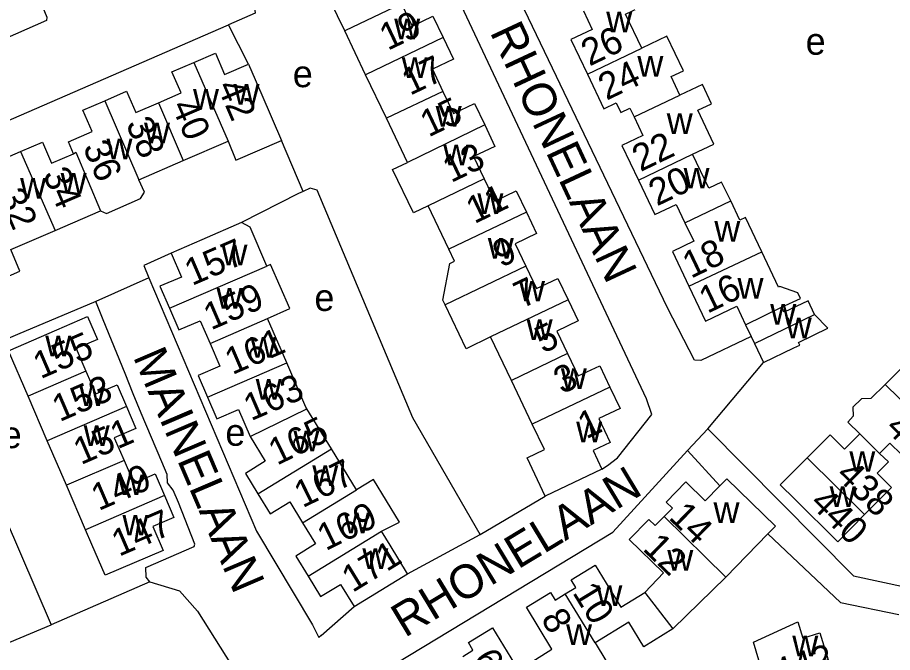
# Model space of a CAD drawing. Extents: x 157768 to 159790, y 387230 to 389604.
# Drawn here: x 158292.2 to 158422.4, y 388618.6 to 388713 of the extents above; entities that cross this region are included whole.
import ezdxf

# ---------------------------------------------------------------- set-up
doc = ezdxf.new("R2010")
doc.units = 0
for name, color, linetype in [('BLT_Basislijn', 7, 'Continuous'), ('BLT_Bebouwing', 7, 'Continuous'), ('BLT_Centroide', 7, 'Continuous'), ('BLT_Huisnummer', 7, 'Continuous'), ('BLT_Huisnummer_ tussenligend', 7, 'Continuous'), ('BLT_Onderverdeling_panden', 7, 'Continuous'), ('BLT_Straatnaam', 7, 'Continuous')]:
    doc.layers.add(name, color=color, linetype=linetype)

msp = doc.modelspace()

# ---------------------------------------------------------------- linework, layer by layer
at = {"layer": 'BLT_Basislijn'}
for p, q in [((158326.59, 388706.1), (158323.61, 388711.93)), ((158334.68, 388687.15), (158331.48, 388694.74)), ((158311.74, 388674.28), (158303.84, 388670.77)), ((158394.93, 388651.86), (158403.22, 388661.72)), ((158394.93, 388651.86), (158391.9, 388648.59)), ((158396.73, 388643.37), (158391.9, 388648.59)), ((158350.24, 388630.28), (158361.03, 388636.12)), ((158311.9, 388629.06), (158297.22, 388622.68)), ((158337.38, 388621.1), (158342.3, 388625.41)), ((158337.38, 388621.1), (158337.01, 388620.77))]:
    msp.add_line(p, q, dxfattribs=at)
for points in [[(158228.87, 388771.67), (158290.41, 388727.23), (158290.89, 388726.75), (158296.54, 388713.1), (158296.49, 388712.58), (158277.19, 388704.08), (158228.72, 388683.47), (158227.91, 388683.12)], [(158401.39, 388665.55), (158393.86, 388662), (158392.96, 388662.07), (158388.94, 388669.86), (158362.93, 388724.04), (158363.48, 388728.38), (158364.43, 388729.34), (158401.11, 388745.32)], [(158379.17, 388645.86), (158379.97, 388646.39), (158381.47, 388647.5), (158386.61, 388653.95), (158385.78, 388656.28), (158352.67, 388726.71)], [(158327.02, 388715.89), (158327.34, 388715.48), (158327.56, 388713.66), (158323.61, 388711.93)], [(158253.57, 388649.48), (158244.69, 388670.2), (158242.42, 388676.37), (158242.96, 388676.91), (158323.61, 388711.93)], [(158334.68, 388687.15), (158334.01, 388686.83), (158325.55, 388682.51)], [(158361.03, 388636.12), (158351.04, 388653.48), (158336.8, 388687.34), (158335.75, 388687.66), (158334.68, 388687.15)], [(158315.05, 388677.98), (158310.97, 388676.14), (158311.74, 388674.28)], [(158311.74, 388674.28), (158327.75, 388636.59), (158336.07, 388622.68), (158337.01, 388620.77)], [(158303.84, 388670.77), (158292.19, 388665.85), (158280.9, 388661.07)], [(158311.9, 388629.06), (158311.34, 388629.78), (158311.28, 388631.22), (158318.49, 388634.32), (158318.58, 388634.67), (158316.16, 388640.86), (158315.35, 388642.69), (158314.5, 388643.8), (158314.47, 388645.03), (158313.67, 388646.92), (158310.58, 388654.17), (158309.42, 388657.06), (158308.2, 388660.09), (158304.93, 388668.03), (158303.84, 388670.77)], [(158280.9, 388661.07), (158283.46, 388654.49), (158297.22, 388622.68)], [(158394.93, 388651.86), (158416.59, 388629.99), (158424.43, 388628.28)], [(158253.57, 388649.48), (158269.51, 388611.63), (158271, 388611.74), (158297.22, 388622.68)], [(158330.52, 388606.35), (158336.35, 388609.61), (158380.77, 388636.45), (158391.9, 388648.59)], [(158361.03, 388636.12), (158370.73, 388641.83)], [(158403.86, 388636.2), (158414.68, 388626.01), (158423.34, 388624.24)], [(158311.9, 388629.06), (158316.28, 388627.76), (158318.99, 388624.73), (158330.52, 388606.35)]]:
    msp.add_lwpolyline(points, dxfattribs=at)
at = {"layer": 'BLT_Bebouwing'}
for p, q in [((158343.99, 388704.52), (158340.88, 388711.04)), ((158347.09, 388698.03), (158343.99, 388704.52)), ((158350.21, 388691.47), (158347.09, 388698.03)), ((158316.87, 388691.73), (158323.54, 388694.61)), ((158310.24, 388688.88), (158316.87, 388691.73)), ((158356.39, 388678.54), (158353.3, 388685.01)), ((158297.78, 388681.36), (158304.55, 388684.27)), ((158332.27, 388661.64), (158329.42, 388668.25)), ((158365.69, 388659.04), (158362.59, 388665.54)), ((158401.39, 388665.55), (158401.87, 388664.55)), ((158401.87, 388664.55), (158403.22, 388661.72)), ((158368.8, 388652.53), (158365.69, 388659.04)), ((158296.62, 388650.07), (158293.77, 388656.69)), ((158338.9, 388648.84), (158335.26, 388654.81)), ((158299.48, 388643.44), (158296.62, 388650.07)), ((158342.63, 388642.74), (158338.9, 388648.84)), ((158302.33, 388636.83), (158299.48, 388643.44)), ((158403.86, 388636.2), (158397.61, 388629.77)), ((158342.3, 388625.41), (158350.24, 388630.28)), ((158397.61, 388629.77), (158389.73, 388622.07))]:
    msp.add_line(p, q, dxfattribs=at)
for points in [[(158340.88, 388711.04), (158337.7, 388717.7), (158349.25, 388723.21), (158350.84, 388719.87), (158347.73, 388718.39), (158349.32, 388715.06)], [(158385.08, 388708.46), (158382.67, 388713.5), (158384.56, 388714.4), (158384.01, 388715.55), (158383.19, 388717.26)], [(158349.32, 388715.06), (158350.9, 388711.74), (158354.02, 388713.23), (158355.54, 388710.03)], [(158376.4, 388714.01), (158377.71, 388711.25), (158374.55, 388709.74), (158377.01, 388704.6)], [(158355.54, 388710.03), (158357.07, 388706.84), (158353.93, 388705.34), (158355.5, 388702.04)], [(158390.77, 388701.46), (158389.45, 388704.23), (158391.28, 388705.1), (158388.82, 388710.24), (158385.08, 388708.46)], [(158318.41, 388706.35), (158321.64, 388707.74), (158323.01, 388704.56), (158326.59, 388706.1)], [(158313.16, 388700.34), (158316.54, 388701.8), (158315.18, 388704.96), (158318.41, 388706.35)], [(158326.59, 388706.1), (158328.57, 388701.51), (158331.48, 388694.74)], [(158377.01, 388704.6), (158379.47, 388699.46), (158381.29, 388700.33), (158381.98, 388698.9), (158383.33, 388699.55), (158383.96, 388698.23)], [(158392.66, 388692.7), (158395.84, 388694.16), (158393.44, 388699.22), (158395.48, 388700.2), (158394.11, 388703.05), (158390.77, 388701.46)], [(158305.17, 388700.65), (158308.42, 388702.05), (158309.78, 388698.89), (158313.16, 388700.34)], [(158355.5, 388702.04), (158357.07, 388698.75), (158360.2, 388700.24), (158361.72, 388697.05)], [(158300.53, 388692.74), (158299.76, 388694.54), (158303.3, 388696.06), (158301.92, 388699.25), (158305.17, 388700.65)], [(158383.96, 388698.23), (158385.27, 388695.48), (158382.13, 388693.98), (158384.59, 388688.84)], [(158361.72, 388697.05), (158363.24, 388693.86), (158360.06, 388692.34), (158361.64, 388689.02)], [(158292.66, 388693.09), (158295.91, 388694.48), (158297.27, 388691.34), (158300.53, 388692.74)], [(158323.54, 388694.61), (158324.7, 388691.82), (158331.48, 388694.74)], [(158287.42, 388687.07), (158290.79, 388688.51), (158289.42, 388691.69), (158292.66, 388693.09)], [(158398.33, 388685.73), (158396.98, 388688.53), (158395.09, 388687.63), (158392.66, 388692.7)], [(158353.3, 388685.01), (158351.13, 388683.96), (158348.02, 388690.41), (158350.21, 388691.47)], [(158304.55, 388684.27), (158305.44, 388683.89), (158310.52, 388686.08), (158311.11, 388687.04), (158310.24, 388688.88)], [(158361.64, 388689.02), (158363.23, 388685.7), (158366.42, 388687.22), (158367.93, 388684.05)], [(158384.59, 388688.84), (158387.05, 388683.7), (158390.2, 388685.21), (158391.51, 388682.47)], [(158402.94, 388678.16), (158400.51, 388683.25), (158399.7, 388682.86), (158398.33, 388685.73)], [(158367.93, 388684.05), (158369.44, 388680.88), (158366.26, 388679.36), (158367.85, 388676.03)], [(158325.55, 388682.51), (158319.64, 388679.96), (158315.05, 388677.98)], [(158329.32, 388676.05), (158326.82, 388681.86), (158325.55, 388682.51)], [(158391.51, 388682.47), (158392.83, 388679.73), (158389.65, 388678.21), (158392.12, 388673.04)], [(158291.18, 388678.51), (158297.78, 388681.36)], [(158285.58, 388673.28), (158285.95, 388672.42), (158292.56, 388675.27), (158291.18, 388678.51)], [(158355.84, 388670.26), (158355.51, 388670.96), (158356.52, 388676.42), (158357.23, 388676.77), (158356.39, 388678.54)], [(158405.9, 388669.92), (158408.7, 388671.24), (158408.31, 388672.05), (158405.62, 388672.99), (158405.45, 388672.91), (158402.94, 388678.16)], [(158315.05, 388677.98), (158316.58, 388674.42), (158313.39, 388673.04), (158314.79, 388669.79)], [(158329.42, 388668.25), (158332.71, 388669.73), (158329.86, 388676.28), (158329.32, 388676.05)], [(158367.85, 388676.03), (158369.44, 388672.7), (158372.62, 388674.21), (158374.13, 388671.05)], [(158392.12, 388673.04), (158394.59, 388667.87), (158399.22, 388670.09), (158400.54, 388667.32)], [(158362.59, 388665.54), (158358.95, 388663.75), (158355.84, 388670.26)], [(158374.13, 388671.05), (158375.64, 388667.89), (158372.46, 388666.37), (158374.06, 388663.03)], [(158410.82, 388668.84), (158409.84, 388670.88), (158406.26, 388669.17), (158405.9, 388669.92)], [(158314.79, 388669.79), (158316.19, 388666.55), (158319.38, 388667.92), (158320.84, 388664.55)], [(158293.77, 388656.69), (158290.85, 388663.46), (158298.03, 388666.55), (158302.62, 388668.53), (158304.09, 388665.14), (158300.93, 388663.78), (158302.38, 388660.4)], [(158403.22, 388661.72), (158407.73, 388663.88), (158408.6, 388664.3), (158408.41, 388664.69), (158412.8, 388666.8), (158410.82, 388668.84)], [(158400.54, 388667.32), (158401.39, 388665.55)], [(158320.84, 388664.55), (158322.29, 388661.17), (158319.1, 388659.79), (158320.49, 388656.56)], [(158426.94, 388664.07), (158421.33, 388658.42)], [(158374.06, 388663.03), (158375.65, 388659.7), (158378.83, 388661.21), (158380.34, 388658.04)], [(158335.26, 388654.81), (158335.11, 388655.05), (158332.27, 388661.64)], [(158302.38, 388660.4), (158303.84, 388657.03), (158307, 388658.39), (158308.4, 388655.14)], [(158380.34, 388658.04), (158381.86, 388654.88), (158378.7, 388653.37), (158380.4, 388649.8), (158377.87, 388648.59), (158379.17, 388645.86)], [(158421.33, 388658.42), (158419.19, 388656.35), (158417.79, 388656.32), (158416.52, 388655.04), (158416.55, 388653.74), (158415.75, 388652.83), (158417.54, 388651.1)], [(158320.49, 388656.56), (158321.88, 388653.33), (158325.09, 388654.71), (158326.82, 388650.68)], [(158308.4, 388655.14), (158309.79, 388651.9), (158306.59, 388650.52), (158308.05, 388647.14)], [(158370.73, 388641.83), (158368.02, 388647.52), (158370.6, 388648.75), (158368.8, 388652.53)], [(158326.82, 388650.68), (158329.07, 388647.01), (158326.12, 388645.18), (158327.95, 388642.17)], [(158409.72, 388647.52), (158413.14, 388650.94), (158415.26, 388648.82), (158417.54, 388651.1)], [(158420.47, 388648.17), (158422.03, 388649.71), (158425.46, 388646.32), (158429.47, 388650.37)], [(158420.47, 388648.17), (158421.81, 388646.93), (158420.12, 388645.22), (158422.25, 388643.11), (158418.26, 388639.08)], [(158308.05, 388647.14), (158309.51, 388643.76), (158312.7, 388645.13), (158314.09, 388641.9)], [(158418.26, 388639.08), (158414.26, 388635.04), (158407.86, 388641.38), (158405.7, 388643.51), (158409.72, 388647.52)], [(158379.17, 388645.86), (158370.73, 388641.83)], [(158346.38, 388636.59), (158349.06, 388637.94), (158345.18, 388644.29), (158342.63, 388642.74)], [(158396.73, 388643.37), (158397.74, 388644.42), (158405, 388637.38), (158403.86, 388636.2)], [(158388.4, 388638.77), (158389.64, 388640.04), (158388.72, 388640.94), (158391.64, 388643.94), (158394.54, 388641.12), (158396.73, 388643.37)], [(158314.09, 388641.9), (158315.48, 388638.67), (158312.32, 388637.31), (158313.85, 388633.76), (158305.25, 388630.05), (158303.27, 388634.64), (158302.33, 388636.83)], [(158327.95, 388642.17), (158329.77, 388639.17), (158332.71, 388640.96), (158334.62, 388637.84)], [(158334.62, 388637.84), (158336.54, 388634.71), (158333.61, 388632.91), (158335.44, 388629.91)], [(158385.53, 388627.49), (158388.35, 388630.39), (158383.23, 388635.36), (158386.15, 388638.37), (158387.11, 388637.44), (158388.4, 388638.77)], [(158350.24, 388630.28), (158347.63, 388634.54), (158346.38, 388636.59)], [(158373.7, 388627.28), (158375.28, 388628.25), (158374.58, 388629.39), (158378.17, 388631.57), (158381.98, 388625.33), (158385.53, 388627.49)], [(158335.44, 388629.91), (158337.28, 388626.91), (158340.27, 388628.69), (158342.3, 388625.41)], [(158369.26, 388617.54), (158371.73, 388619.06), (158367.93, 388625.3), (158371.49, 388627.47), (158372.18, 388626.35), (158373.7, 388627.28)], [(158358.44, 388617.99), (158359.97, 388618.93), (158359.3, 388620.03), (158362.88, 388622.21), (158366.68, 388615.97), (158369.26, 388617.54)], [(158389.73, 388622.07), (158385.4, 388619.43), (158383.19, 388623.06), (158378.15, 388619.99)], [(158403.86, 388612.91), (158401.71, 388620.08), (158408.33, 388623.1), (158409.04, 388620.71), (158411.61, 388621.48), (158412.81, 388617.46), (158411.58, 388617.09), (158412.09, 388615.36)], [(158378.15, 388619.99), (158379.74, 388617.38), (158374.71, 388614.31)]]:
    msp.add_lwpolyline(points, dxfattribs=at)
at = {"layer": 'BLT_Onderverdeling_panden'}
for p, q in [((158349.32, 388715.06), (158340.88, 388711.04)), ((158355.54, 388710.03), (158343.99, 388704.52)), ((158377.01, 388704.6), (158385.08, 388708.46)), ((158318.41, 388706.35), (158323.54, 388694.61)), ((158355.5, 388702.04), (158347.09, 388698.03)), ((158383.96, 388698.23), (158390.77, 388701.46)), ((158305.17, 388700.65), (158310.24, 388688.88)), ((158313.16, 388700.34), (158316.87, 388691.73)), ((158361.72, 388697.05), (158350.21, 388691.47)), ((158292.66, 388693.09), (158297.78, 388681.36)), ((158384.59, 388688.84), (158392.66, 388692.7)), ((158361.64, 388689.02), (158353.3, 388685.01)), ((158391.51, 388682.47), (158398.33, 388685.73)), ((158367.93, 388684.05), (158356.39, 388678.54)), ((158392.12, 388673.04), (158402.94, 388678.16)), ((158314.79, 388669.79), (158329.32, 388676.05)), ((158367.85, 388676.03), (158355.84, 388670.26)), ((158374.13, 388671.05), (158362.59, 388665.54)), ((158400.54, 388667.32), (158405.9, 388669.92)), ((158320.84, 388664.55), (158329.42, 388668.25)), ((158401.87, 388664.55), (158410.82, 388668.84)), ((158374.06, 388663.03), (158365.69, 388659.04)), ((158320.49, 388656.56), (158332.27, 388661.64)), ((158302.38, 388660.4), (158293.77, 388656.69)), ((158380.34, 388658.04), (158368.8, 388652.53)), ((158429.47, 388650.37), (158421.33, 388658.42)), ((158308.4, 388655.14), (158296.62, 388650.07)), ((158326.82, 388650.68), (158335.26, 388654.81)), ((158417.54, 388651.1), (158420.47, 388648.17)), ((158327.95, 388642.17), (158338.9, 388648.84)), ((158308.05, 388647.14), (158299.48, 388643.44)), ((158418.26, 388639.08), (158409.72, 388647.52)), ((158314.09, 388641.9), (158302.33, 388636.83)), ((158334.62, 388637.84), (158342.63, 388642.74)), ((158397.61, 388629.77), (158388.4, 388638.77)), ((158335.44, 388629.91), (158346.38, 388636.59)), ((158378.15, 388619.99), (158373.7, 388627.28)), ((158385.53, 388627.49), (158389.73, 388622.07))]:
    msp.add_line(p, q, dxfattribs=at)
msp.add_lwpolyline([(158300.53, 388692.74), (158300.85, 388692.97), (158304.55, 388684.27)], dxfattribs=at)

# ---------------------------------------------------------------- texts
at = {"layer": 'BLT_Centroide'}
for s, p in [('w', (158379.81, 388710.8)), ('w', (158348.25, 388709.78)), ('e', (158409.48, 388707.49)), ('w', (158349.38, 388704.03)), ('w', (158384.44, 388704.22)), ('e', (158333.16, 388702.66)), ('w', (158324.34, 388700.05)), ('w', (158318.31, 388699.33)), ('w', (158354.42, 388696.78)), ('w', (158388.81, 388695.69)), ('w', (158311.02, 388694.31)), ('w', (158305.44, 388691.95)), ('w', (158355.55, 388691.03)), ('w', (158298.61, 388686.81)), ('w', (158391.31, 388687.59)), ('w', (158292.58, 388686.08)), ('w', (158360.63, 388683.78)), ('w', (158395.89, 388679.69)), ('w', (158362.18, 388677.16)), ('w', (158322.55, 388676.16)), ('w', (158399.34, 388671.19)), ('w', (158366.83, 388670.78)), ('w', (158321.81, 388669.72)), ('e', (158336.38, 388669.37)), ('w', (158404.21, 388667.31)), ('w', (158367.96, 388665.03)), ('w', (158406.52, 388665.28)), ('w', (158296.33, 388662.62)), ('w', (158326.85, 388662.41)), ('w', (158373.05, 388657.78)), ('w', (158327.64, 388656.16)), ('w', (158301.38, 388655.25)), ('e', (158289.85, 388648.96)), ('w', (158302.04, 388649.28)), ('e', (158323.13, 388649.32)), ('w', (158375.33, 388649.84)), ('w', (158333.25, 388648.5)), ('w', (158415.98, 388645.44)), ('w', (158336.06, 388643.34)), ('w', (158307.08, 388641.97)), ('w', (158413.05, 388640.22)), ('w', (158395.77, 388637.81)), ('w', (158307.8, 388635.97)), ('w', (158340.75, 388636.31)), ('w', (158343.51, 388631)), ('w', (158388.89, 388630.72)), ('w', (158378.34, 388625.5)), ('w', (158373.83, 388619.7)), ('w', (158407.49, 388618))]:
    msp.add_text(s, height=4, dxfattribs=at).set_placement(p)
at = {"layer": 'BLT_Huisnummer'}
for s, rotation, p in [('17', 25.5148, (158350.61, 388701.37)), ('24', 25.5791, (158379.85, 388700.64)), ('42', 293.3095, (158321.83, 388702.81)), ('36', 293.3095, (158301.87, 388693.74)), ('13', 25.5148, (158356.7, 388688.38)), ('20', 25.5811, (158387.35, 388684.91)), ('32', 293.3095, (158289.28, 388686.6)), ('157', 23.3161, (158318.16, 388673.07)), ('9', 25.5148, (158364.14, 388675.76)), ('16', 25.5811, (158394.85, 388668.93)), ('5', 25.5148, (158370.4, 388662.99)), ('161', 23.3161, (158324.16, 388659.82)), ('155', 23.3119, (158295.62, 388659.2)), ('1', 25.5148, (158376.81, 388650.25)), ('165', 26.0575, (158330.8, 388646.33)), ('436', 315.316, (158421.18, 388651.79)), ('151', 23.3119, (158301.62, 388646.42)), ('438', 315.3147, (158413.81, 388644.76)), ('440', 315.3147, (158409.95, 388640.6)), ('14', 315.8257, (158388.96, 388638.53)), ('147', 23.3119, (158307.3, 388632.79)), ('171', 31.5197, (158342.05, 388627.4)), ('10', 301.3801, (158374.7, 388627.48)), ('442', 16.6756, (158405.37, 388613.55)), ('6', 301.3801, (158359.82, 388617.6))]:
    msp.add_text(s, height=4, rotation=rotation, dxfattribs=at).set_placement(p)
at = {"layer": 'BLT_Huisnummer_ tussenligend'}
for s, rotation, p in [('19', 25.5148, (158347.29, 388708.05)), ('26', 25.5811, (158377.31, 388705.72)), ('40', 293.3095, (158315.03, 388699.88)), ('15', 25.5148, (158353.35, 388695.16)), ('38', 293.3095, (158308.26, 388697.21)), ('22', 25.5791, (158384.9, 388690.02)), ('34', 293.3095, (158295.91, 388689.71)), ('11', 25.5148, (158360.18, 388682.28)), ('18', 25.5811, (158392.4, 388674.14)), ('7', 25.5148, (158367.28, 388669.69)), ('159', 23.3161, (158320.98, 388666.46)), ('3', 25.5148, (158373.2, 388656.94)), ('163', 23.3161, (158326.94, 388652.96)), ('153', 23.3119, (158298.45, 388652.82)), ('167', 26.0575, (158334.62, 388640.01)), ('149', 23.3119, (158304.26, 388639.59)), ('169', 26.0575, (158338.06, 388633.63)), ('12', 315.8257, (158385.08, 388633.88)), ('8', 301.3801, (158369.99, 388623.58))]:
    msp.add_text(s, height=4, rotation=rotation, dxfattribs=at).set_placement(p)
at = {"layer": 'BLT_Straatnaam'}
for s, rotation, p in [('RHONELAAN', 295.0071, (158362.43, 388710.88)), ('MAINELAAN', 293.1444, (158309.33, 388662.58)), ('RHONELAAN', 31.1444, (158349.83, 388620.7))]:
    msp.add_text(s, height=5, rotation=rotation, dxfattribs=at).set_placement(p)

doc.saveas('drawing.dxf')
